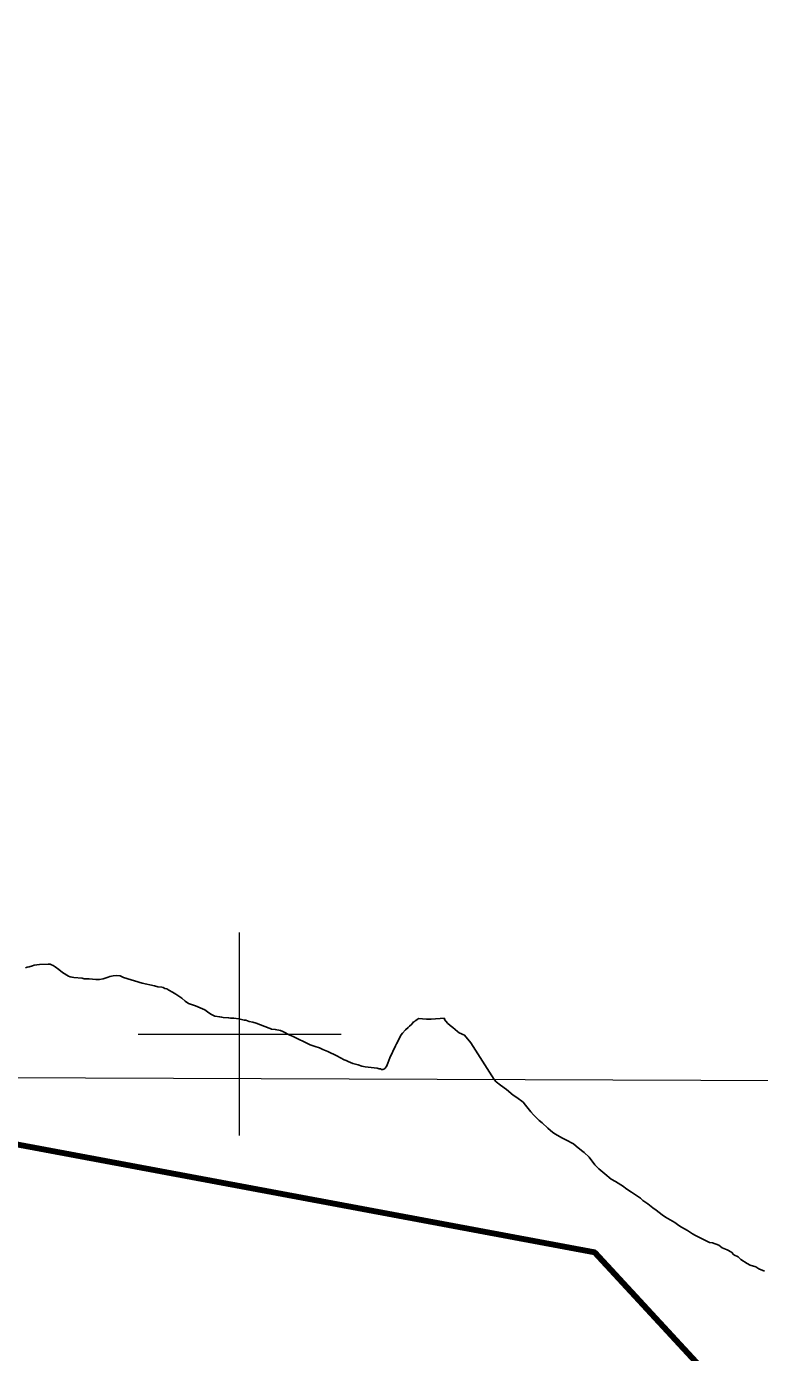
# Model space of a CAD drawing. Extents: x 553962 to 842807, y 8883888 to 9032388.
# Drawn here: x 647901 to 655119, y 8946863 to 8959925 of the extents above; entities that cross this region are included whole.
import ezdxf

# ---------------------------------------------------------------- set-up
doc = ezdxf.new("R2010")
doc.units = 0
doc.header["$LTSCALE"] = 200
for name, color, linetype, lineweight in [('1', 7, 'Continuous', 13), ('12', 7, 'Continuous', 25), ('2', 7, 'Continuous', 13), ('57', 7, 'Continuous', 13), ('9', 7, 'Continuous', 90)]:
    doc.layers.add(name, color=color, linetype=linetype, lineweight=lineweight)

msp = doc.modelspace()

# ---------------------------------------------------------------- linework, layer by layer
at = {"layer": '1'}
msp.add_line((565315.3, 8949866.8), (791497.7, 8949052.2), dxfattribs=at)
at = {"layer": '12'}
for points in [[(647891.6, 8950651.4), (647907.9, 8950657.4), (647927.3, 8950661.4), (647959.8, 8950672.6), (647976.9, 8950676.8), (648028, 8950685.3), (648114.8, 8950689.6), (648132.7, 8950687.8), (648148.1, 8950682.9)], [(648148.1, 8950682.9), (648164.7, 8950675), (648182.5, 8950661), (648182.5, 8950661), (648220.1, 8950634.8), (648256.1, 8950605.6), (648313.6, 8950571.5), (648330.6, 8950564.1), (648347.6, 8950561.8), (648365.5, 8950557.5), (648449.1, 8950549.1), (648469.5, 8950544.6), (648518.1, 8950542.6), (648584.7, 8950537.4), (648618.8, 8950538.4), (648656, 8950545.3), (648704, 8950560.3), (648722.7, 8950568.1), (648755.2, 8950574.3), (648790.8, 8950577.7), (648823.9, 8950574.6), (648830.2, 8950570.4), (648856.3, 8950558.2), (649040.7, 8950501.6), (649162.3, 8950475.3), (649195.7, 8950466.1), (649232.2, 8950461.1), (649246.8, 8950457.3), (649263.9, 8950450), (649281.7, 8950444.2), (649302.8, 8950433.5), (649338.4, 8950412.6), (649353.4, 8950402.1), (649372.5, 8950392.3), (649390.3, 8950378.1), (649429.6, 8950352.4), (649463.8, 8950322.8)], [(649463.8, 8950322.8), (649496, 8950302.2), (649566.4, 8950276.3), (649656.2, 8950238.2), (649697.2, 8950209.8), (649723.5, 8950193.7), (649754.2, 8950177.4), (649803.5, 8950168), (649822.1, 8950166.5), (649838.4, 8950163.6), (649890.3, 8950161.1), (649908.1, 8950157), (649941.4, 8950154.8), (649991, 8950148.7), (650043.7, 8950137.9), (650060, 8950135.7), (650094.1, 8950124.2), (650129.7, 8950116.2), (650163, 8950105.8), (650246.8, 8950073.4), (650290.2, 8950059), (650299.6, 8950053.7), (650314, 8950049.1), (650350.6, 8950046.1), (650401.7, 8950034.4), (650423.7, 8950025.5), (650495.5, 8949988.7), (650527.2, 8949975.8), (650567.9, 8949956.7), (650647.1, 8949916), (650692.9, 8949894.2), (650744.7, 8949878.8), (650786.2, 8949862.9), (650817.8, 8949847.6), (650868.1, 8949827.7), (650955.7, 8949785.1), (651029.6, 8949745.1), (651050.4, 8949738.1), (651068, 8949728), (651116.1, 8949708.1), (651168, 8949695.8), (651202.9, 8949684), (651236.2, 8949676.7), (651354.7, 8949662.8), (651372.6, 8949657.6), (651386.2, 8949655.9), (651395.9, 8949651.2), (651408.9, 8949652.2), (651421.4, 8949655), (651431.1, 8949662), (651447.1, 8949681.5), (651460.4, 8949714.1), (651478.1, 8949766.7), (651536.2, 8949883), (651545, 8949904.7), (651589.1, 8949992.5), (651602.4, 8950009.9), (651633.8, 8950042.4), (651659.3, 8950063.8), (651672.2, 8950077.6), (651695.1, 8950098.5), (651713.6, 8950118.7), (651719.4, 8950120.8), (651727.6, 8950129), (651743.7, 8950140.7)], [(651743.7, 8950140.7), (651759.9, 8950152.4), (651841.5, 8950147.5), (651886.8, 8950146.4), (652015.9, 8950156.6)], [(652015.9, 8950156.6), (652017.2, 8950142.2), (652048.2, 8950106.5), (652073.3, 8950084.6), (652100.6, 8950064.8), (652145.1, 8950025.5), (652162.5, 8950012.1), (652213.7, 8949988.4), (652275.7, 8949914.2), (652507.9, 8949552.8)], [(652507.9, 8949552.8), (652526.9, 8949530.3), (652569.2, 8949497.5), (652626.3, 8949452.1), (652693.5, 8949399.1), (652728.3, 8949373.8), (652790.5, 8949328.3), (652815.3, 8949300.6), (652867.3, 8949232.7), (652894.6, 8949204.9), (652949.2, 8949149.5), (652979, 8949124.3), (653033.6, 8949071.3), (653085.8, 8949030.9), (653110.7, 8949013.2), (653173, 8948977.8), (653212.8, 8948957.5), (653287.6, 8948916.9), (653314.9, 8948894.2), (653367.1, 8948853.8), (653392, 8948833.6), (653441.6, 8948785.7)], [(653441.6, 8948785.7), (653498.6, 8948710.3), (653535.8, 8948672.5), (653595.5, 8948622), (653660.1, 8948571.5), (653702.4, 8948546.2), (653779.6, 8948498.1), (653804.4, 8948477.9), (653859.2, 8948442.5), (653889.1, 8948422.3), (653946.3, 8948381.8), (653971.1, 8948361.6), (654018.4, 8948328.8), (654070.6, 8948288.4), (654100.4, 8948263.2), (654160.1, 8948220.2), (654195, 8948194.9), (654262.2, 8948156.9), (654284.6, 8948141.8), (654324.4, 8948114), (654351.8, 8948098.8), (654409.1, 8948063.3), (654458.8, 8948030.5), (654488.7, 8948015.2), (654548.5, 8947987.3), (654573.4, 8947972.1), (654628.3, 8947946.7), (654655.7, 8947941.5), (654718.1, 8947918.6), (654752.9, 8947893.3), (654800.3, 8947875.5), (654842.6, 8947850.2), (654867.5, 8947825), (654909.8, 8947804.7), (654937.1, 8947779.4), (654999.3, 8947739), (655026.8, 8947723.8), (655084.1, 8947705.9), (655111.5, 8947685.7), (655168.9, 8947665.2)]]:
    msp.add_lwpolyline(points, dxfattribs=at)
at = {"layer": '2'}
for p, q in [((650000, 8949000), (650000, 8951000)), ((649000, 8950000), (651000, 8950000))]:
    msp.add_line(p, q, dxfattribs=at)
at = {"layer": '57'}
msp.add_lwpolyline([(668185.2, 8933928.8), (662654, 8939737.7), (659002.1, 8941889), (653495.4, 8947850), (645793.1, 8949290.9)], dxfattribs=at)
at = {"layer": '9'}
msp.add_lwpolyline([(645793.1, 8949290.9), (653495.4, 8947850), (659002.1, 8941889), (662654, 8939737.7), (668185.2, 8933928.8)], dxfattribs=at)
msp.add_spline([(637260.6, 8972975.8), (641524.5, 8971056.2), (652526.1, 8965412.7), (653164.3, 8965062.8), (670790.5, 8953770.1), (686194, 8943929.9), (696283.3, 8937647.1)], degree=3, dxfattribs=at)

doc.saveas('drawing.dxf')
